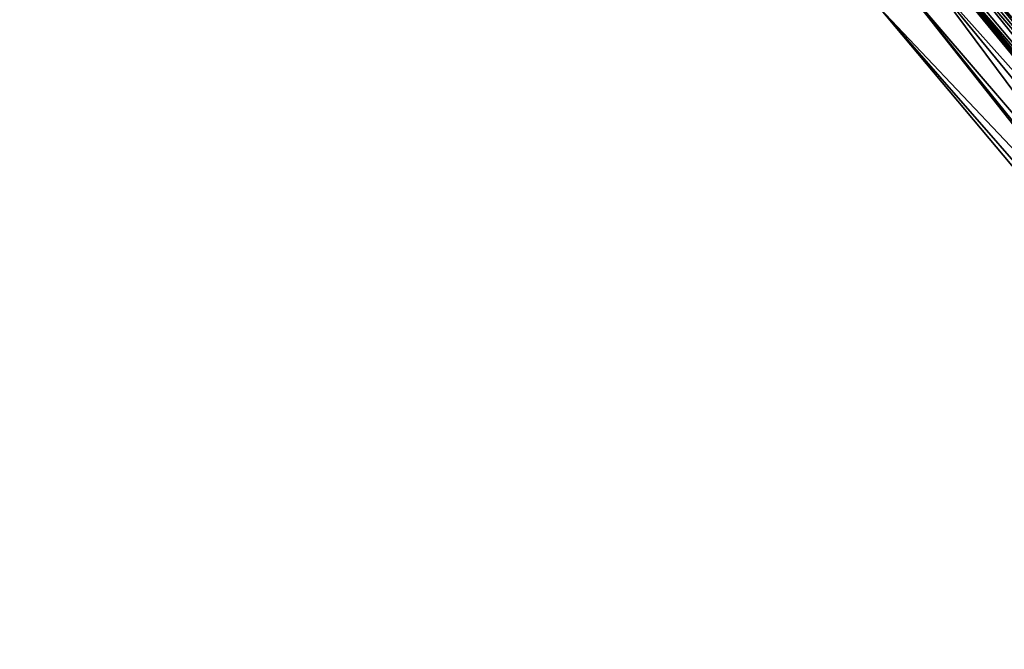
# Model space of a CAD drawing. Header units: feet. Extents: x 2004186 to 2014793, y 836912 to 864902.
# Tile 477 of 656: x 2007443 to 2007497, y 851825 to 851860. Entities that reach past the tile are written whole.
import ezdxf

# ---------------------------------------------------------------- set-up
doc = ezdxf.new("R2010")
doc.units = ezdxf.units.FT
doc.header["$LTSCALE"] = 100
doc.header["$MEASUREMENT"] = 0
doc.layers.add('EP_Travel Lane', color=5, linetype='Continuous', lineweight=40)
doc.layers.add('I-77 SB_MM21-27-Surface-Border', color=7, linetype='Continuous')
doc.layers.add('I-77 SB_MM21-27-Surface-TIN', color=7, linetype='Continuous')

msp = doc.modelspace()

# ---------------------------------------------------------------- linework, layer by layer
at = {"layer": 'EP_Travel Lane'}
msp.add_polyline3d([(2007570.793, 851771.015, 434.817), (2007557.865, 851786.274, 434.851), (2007544.936, 851801.534, 434.915), (2007532.051, 851816.851, 434.994), (2007519.213, 851832.187, 435.038), (2007506.375, 851847.522, 435.113), (2007493.537, 851862.858, 435.198), (2007480.699, 851878.194, 435.331), (2007467.862, 851893.529, 435.46), (2007455.024, 851908.865, 435.619), (2007442.187, 851924.2, 435.776), (2007429.333, 851939.555, 435.932), (2007416.496, 851954.891, 436.089), (2007403.658, 851970.227, 436.225), (2007390.821, 851985.562, 436.402), (2007377.984, 852000.898, 436.57), (2007365.147, 852016.233, 436.747)], dxfattribs=at)
at = {"layer": 'I-77 SB_MM21-27-Surface-Border', "color": 3, "linetype": 'ByBlock', "lineweight": -2}
msp.add_polyline3d([(2007568.6, 851769.166, 434.793), (2007555.864, 851784.588, 434.826), (2007542.516, 851799.494, 434.901), (2007529.32, 851814.555, 434.985), (2007516.144, 851829.607, 435.025), (2007503.275, 851844.916, 435.113), (2007490.405, 851860.225, 435.217), (2007477.383, 851875.406, 435.343), (2007464.361, 851890.586, 435.471), (2007451.339, 851905.767, 435.617), (2007438.47, 851921.076, 435.779), (2007426.05, 851936.807, 435.969), (2007412.906, 851951.886, 436.126), (2007400.682, 851967.735, 436.261), (2007388.151, 851983.326, 436.466), (2007374.7, 851998.148, 436.649), (2007362.016, 852013.612, 436.809)], dxfattribs=at)
at = {"layer": 'I-77 SB_MM21-27-Surface-TIN', "color": 128, "linetype": 'ByBlock', "lineweight": -2}
for points in [[(2007497.754, 851866.403, 435.192), (2007495.917, 851864.859, 435.196), (2007510.011, 851850.579, 435.116)], [(2007495.917, 851864.859, 435.196), (2007495.304, 851864.344, 435.202), (2007508.021, 851848.906, 435.121)], [(2007495.917, 851864.859, 435.196), (2007509.245, 851849.935, 435.118), (2007510.011, 851850.579, 435.116)], [(2007495.917, 851864.859, 435.196), (2007508.021, 851848.906, 435.121), (2007509.245, 851849.935, 435.118)], [(2007494.845, 851863.958, 435.204), (2007494.386, 851863.572, 435.2), (2007507.408, 851848.391, 435.119)], [(2007495.304, 851864.344, 435.202), (2007494.845, 851863.958, 435.204), (2007508.021, 851848.906, 435.121)], [(2007494.845, 851863.958, 435.204), (2007507.408, 851848.391, 435.119), (2007508.021, 851848.906, 435.121)], [(2007494.08, 851863.314, 435.192), (2007493.773, 851863.057, 435.19), (2007506.643, 851847.748, 435.108)], [(2007494.233, 851863.443, 435.191), (2007494.08, 851863.314, 435.192), (2007507.102, 851848.134, 435.109)], [(2007494.08, 851863.314, 435.192), (2007506.643, 851847.748, 435.108), (2007507.102, 851848.134, 435.109)], [(2007494.386, 851863.572, 435.2), (2007494.233, 851863.443, 435.191), (2007507.102, 851848.134, 435.109)], [(2007494.386, 851863.572, 435.2), (2007507.102, 851848.134, 435.109), (2007507.408, 851848.391, 435.119)], [(2007493.467, 851862.799, 435.199), (2007492.855, 851862.285, 435.205), (2007506.183, 851847.361, 435.117)], [(2007493.467, 851862.799, 435.199), (2007506.375, 851847.522, 435.113), (2007493.537, 851862.858, 435.198)], [(2007493.467, 851862.799, 435.199), (2007506.183, 851847.361, 435.117), (2007506.375, 851847.522, 435.113)], [(2007493.62, 851862.928, 435.196), (2007493.537, 851862.858, 435.198), (2007506.375, 851847.522, 435.113)], [(2007493.773, 851863.057, 435.19), (2007493.62, 851862.928, 435.196), (2007506.643, 851847.748, 435.108)], [(2007493.62, 851862.928, 435.196), (2007506.375, 851847.522, 435.113), (2007506.643, 851847.748, 435.108)], [(2007492.855, 851862.285, 435.205), (2007491.783, 851861.384, 435.206), (2007504.806, 851846.203, 435.118)], [(2007492.855, 851862.285, 435.205), (2007505.571, 851846.847, 435.119), (2007506.183, 851847.361, 435.117)], [(2007492.855, 851862.285, 435.205), (2007504.806, 851846.203, 435.118), (2007505.571, 851846.847, 435.119)], [(2007491.783, 851861.384, 435.206), (2007490.405, 851860.225, 435.217), (2007504.193, 851845.688, 435.118)], [(2007491.783, 851861.384, 435.206), (2007504.346, 851845.817, 435.117), (2007504.806, 851846.203, 435.118)], [(2007491.783, 851861.384, 435.206), (2007504.193, 851845.688, 435.118), (2007504.346, 851845.817, 435.117)], [(2007490.405, 851860.225, 435.217), (2007503.581, 851845.174, 435.116), (2007504.193, 851845.688, 435.118)], [(2007490.405, 851860.225, 435.217), (2007503.275, 851844.916, 435.113), (2007503.581, 851845.174, 435.116)]]:
    msp.add_3dface(points, dxfattribs=at)

doc.saveas('drawing.dxf')
